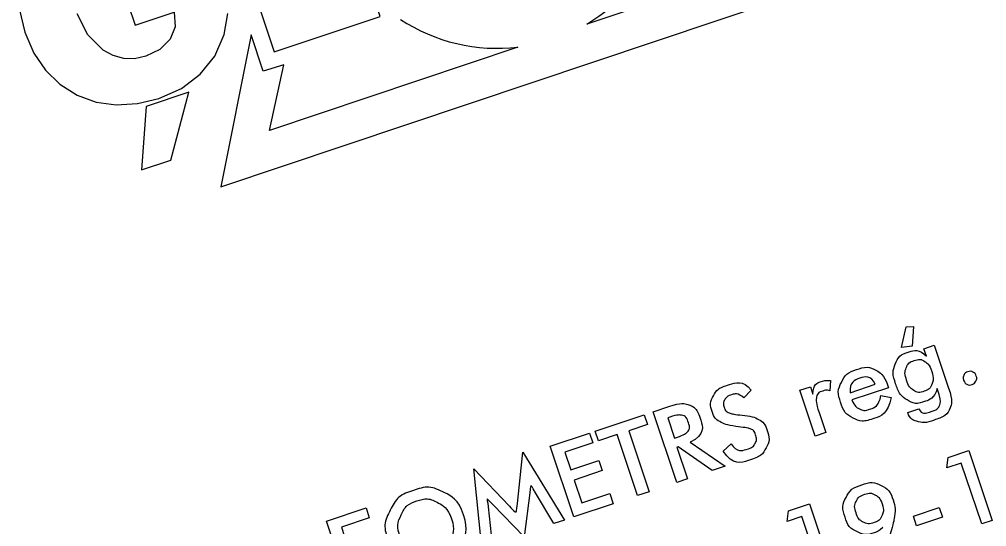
# Model space of a CAD drawing. Extents: x 469981 to 472086, y 246785 to 247785.
# Drawn here: x 472060.72 to 472071.19, y 247510.2 to 247515.69 of the extents above; entities that cross this region are included whole.
import ezdxf

# ---------------------------------------------------------------- set-up
doc = ezdxf.new("R2010")
doc.units = 0
doc.layers.add('RAMI_PLAN_####_TKST_#', color=7, linetype='Continuous')

msp = doc.modelspace()

# ---------------------------------------------------------------- linework, layer by layer
at = {"layer": 'RAMI_PLAN_####_TKST_#'}
for points in [[(472064.099, 247517.302), (472063.948, 247517.754), (472062.802, 247517.369), (472063.482, 247515.339), (472064.628, 247515.724), (472064.477, 247516.175), (472063.854, 247515.965), (472063.741, 247516.303), (472064.329, 247516.5), (472064.177, 247516.953), (472063.59, 247516.755), (472063.478, 247517.093)], [(472062.096, 247514.748), (472062.046, 247514.064), (472062.363, 247514.169), (472062.558, 247514.903)]]:
    msp.add_lwpolyline(points, close=True, dxfattribs=at)
for points in [[(472063.233, 247515.523), (472062.904, 247513.881), (472070.295, 247516.36), (472069.238, 247517.291), (472069.244, 247517.097), (472068.954, 247517.004), (472069.506, 247516.525), (472066.862, 247515.641)], [(472061.826, 247516.08), (472061.976, 247515.629), (472062.4, 247515.771), (472062.41, 247515.611), (472062.355, 247515.476), (472062.246, 247515.365), (472062.094, 247515.293), (472061.972, 247515.264), (472061.856, 247515.268), (472061.741, 247515.299), (472061.633, 247515.357), (472061.464, 247515.524), (472061.35, 247515.75)], [(472060.725, 247515.793), (472060.785, 247515.552), (472060.881, 247515.327), (472061.008, 247515.142), (472061.164, 247514.989), (472061.351, 247514.873), (472061.557, 247514.796), (472061.772, 247514.766), (472062.002, 247514.78), (472062.235, 247514.837), (472062.478, 247514.945), (472062.68, 247515.1), (472062.839, 247515.295), (472062.939, 247515.528), (472062.98, 247515.756)], [(472066.118, 247515.391), (472063.429, 247514.488), (472063.584, 247515.201), (472063.361, 247515.13), (472063.233, 247515.523)], [(472070.268, 247512.142), (472070.318, 247512.365), (472070.397, 247512.368), (472070.384, 247512.157), (472070.268, 247512.142)], [(472070.536, 247512.047), (472070.509, 247512.128), (472070.622, 247512.166), (472070.777, 247511.702)], [(472069.499, 247511.783), (472069.49, 247511.673)], [(472068.642, 247511.68), (472068.562, 247511.597)], [(472069.375, 247511.438), (472069.447, 247511.221), (472069.334, 247511.183), (472069.168, 247511.679), (472069.281, 247511.717), (472069.308, 247511.637)], [(472069.712, 247511.652), (472069.983, 247511.743)], [(472070.126, 247511.706), (472069.731, 247511.573)], [(472070.119, 247511.727), (472070.126, 247511.706)], [(472070.675, 247511.632), (472070.653, 247511.697)], [(472070.043, 247511.622), (472070.156, 247511.6)], [(472067.837, 247511.061), (472067.951, 247510.72), (472067.835, 247510.681), (472067.579, 247511.445), (472067.752, 247511.503)], [(472070.334, 247511.436), (472070.456, 247511.477)], [(472067.316, 247511.24), (472067.537, 247510.581), (472067.413, 247510.539), (472067.192, 247511.198), (472066.989, 247511.13), (472066.954, 247511.236), (472067.483, 247511.413), (472067.518, 247511.308), (472067.316, 247511.24)], [(472067.761, 247511.388), (472067.738, 247511.38), (472067.812, 247511.16)], [(472066.722, 247510.308), (472066.466, 247511.072), (472066.892, 247511.215), (472066.928, 247511.11), (472066.625, 247511.008), (472066.689, 247510.816), (472066.992, 247510.918), (472067.028, 247510.809), (472066.726, 247510.707), (472066.809, 247510.461), (472067.111, 247510.562), (472067.148, 247510.451), (472066.722, 247510.308)], [(472067.812, 247511.16), (472067.834, 247511.168)], [(472067.98, 247511.116), (472068.36, 247510.857), (472068.219, 247510.81), (472067.851, 247511.066), (472067.837, 247511.061)], [(472068.339, 247511.02), (472068.423, 247511.099)], [(472066.112, 247510.453), (472066.172, 247511.007), (472066.623, 247510.274), (472066.507, 247510.236), (472066.296, 247510.585)], [(472071.135, 247510.232), (472070.914, 247510.891), (472070.756, 247510.838), (472070.771, 247510.952), (472070.994, 247511.027), (472071.248, 247510.27), (472071.135, 247510.232)], [(472065.796, 247510.416), (472065.84, 247510.012), (472065.726, 247509.974), (472065.64, 247510.829), (472066.027, 247510.424)], [(472066.247, 247510.567), (472066.184, 247510.093), (472065.845, 247510.442)], [(472064.305, 247509.498), (472064.049, 247510.262), (472064.475, 247510.405), (472064.51, 247510.299), (472064.208, 247510.198), (472064.272, 247510.006), (472064.575, 247510.107), (472064.611, 247509.998), (472064.309, 247509.897), (472064.391, 247509.65), (472064.694, 247509.752), (472064.731, 247509.64), (472064.305, 247509.498)], [(472069.41, 247509.654), (472069.19, 247510.312), (472069.031, 247510.259), (472069.046, 247510.374), (472069.27, 247510.449), (472069.523, 247509.692), (472069.41, 247509.654)], [(472070.395, 247510.316), (472070.675, 247510.409), (472070.71, 247510.305), (472070.43, 247510.211), (472070.395, 247510.316)]]:
    msp.add_lwpolyline(points, dxfattribs=at)
for start, end in [(300.3965, 337.7753), (236.718, 276.6818)]:
    msp.add_arc((472065.895, 247517.289), 1.911, start, end, dxfattribs=at)
for points in [[(472070.653, 247511.697), (472070.621, 247511.592), (472070.518, 247511.557), (472070.414, 247511.522), (472070.329, 247511.573), (472070.245, 247511.624), (472070.203, 247511.75), (472070.163, 247511.869), (472070.2, 247511.962), (472070.238, 247512.056), (472070.336, 247512.089), (472070.462, 247512.131), (472070.536, 247512.047)], [(472070.594, 247511.883), (472070.569, 247511.96), (472070.518, 247511.99), (472070.468, 247512.021), (472070.404, 247511.999), (472070.34, 247511.978), (472070.318, 247511.921), (472070.296, 247511.865), (472070.322, 247511.787), (472070.349, 247511.708), (472070.399, 247511.677), (472070.449, 247511.646), (472070.513, 247511.668), (472070.573, 247511.688), (472070.596, 247511.746), (472070.62, 247511.806), (472070.594, 247511.883)], [(472070.156, 247511.6), (472070.123, 247511.425), (472069.958, 247511.369), (472069.839, 247511.33), (472069.744, 247511.378), (472069.649, 247511.427), (472069.608, 247511.549), (472069.569, 247511.665), (472069.617, 247511.764), (472069.664, 247511.863), (472069.779, 247511.902), (472069.899, 247511.942), (472069.988, 247511.896), (472070.078, 247511.85), (472070.119, 247511.727)], [(472070.939, 247511.786), (472070.93, 247511.815), (472070.943, 247511.842), (472070.956, 247511.869), (472070.984, 247511.879), (472071.013, 247511.888), (472071.04, 247511.874), (472071.067, 247511.861), (472071.076, 247511.832), (472071.086, 247511.803), (472071.072, 247511.777), (472071.059, 247511.751), (472071.03, 247511.741), (472071.002, 247511.731), (472070.975, 247511.744), (472070.949, 247511.757), (472070.939, 247511.786)], [(472068.423, 247511.099), (472068.486, 247511.004), (472068.606, 247511.044), (472068.662, 247511.062), (472068.684, 247511.104), (472068.706, 247511.146), (472068.688, 247511.197), (472068.672, 247511.247), (472068.624, 247511.264), (472068.604, 247511.271), (472068.509, 247511.283), (472068.377, 247511.301), (472068.32, 247511.329), (472068.247, 247511.365), (472068.22, 247511.446), (472068.189, 247511.539), (472068.233, 247511.618), (472068.276, 247511.698), (472068.38, 247511.732), (472068.554, 247511.791), (472068.642, 247511.68)], [(472069.308, 247511.637), (472069.312, 247511.745), (472069.398, 247511.774), (472069.446, 247511.79), (472069.499, 247511.783)], [(472069.983, 247511.743), (472069.934, 247511.847), (472069.813, 247511.807), (472069.703, 247511.77), (472069.712, 247511.652)], [(472069.49, 247511.673), (472069.455, 247511.684), (472069.414, 247511.67), (472069.356, 247511.651), (472069.347, 247511.594), (472069.34, 247511.542), (472069.375, 247511.438)], [(472070.777, 247511.702), (472070.825, 247511.56), (472070.79, 247511.482), (472070.754, 247511.4), (472070.613, 247511.353), (472070.509, 247511.318), (472070.434, 247511.342), (472070.359, 247511.365), (472070.334, 247511.436)], [(472068.562, 247511.597), (472068.494, 247511.652), (472068.426, 247511.629), (472068.375, 247511.612), (472068.355, 247511.576), (472068.334, 247511.54), (472068.349, 247511.496), (472068.365, 247511.446), (472068.416, 247511.429), (472068.443, 247511.419), (472068.539, 247511.409), (472068.662, 247511.395), (472068.72, 247511.363), (472068.786, 247511.327), (472068.812, 247511.249), (472068.848, 247511.141), (472068.802, 247511.054), (472068.756, 247510.967), (472068.639, 247510.927), (472068.437, 247510.86), (472068.339, 247511.02)], [(472069.731, 247511.573), (472069.759, 247511.505), (472069.809, 247511.478), (472069.859, 247511.452), (472069.92, 247511.472), (472070.024, 247511.507), (472070.043, 247511.622)], [(472070.456, 247511.477), (472070.483, 247511.413), (472070.584, 247511.447), (472070.66, 247511.472), (472070.68, 247511.517), (472070.698, 247511.559), (472070.675, 247511.632)], [(472067.752, 247511.503), (472067.887, 247511.548), (472067.956, 247511.524), (472068.049, 247511.491), (472068.086, 247511.381), (472068.148, 247511.196), (472067.98, 247511.116)], [(472067.834, 247511.168), (472067.924, 247511.198), (472067.951, 247511.227), (472067.984, 247511.262), (472067.963, 247511.327), (472067.94, 247511.395), (472067.891, 247511.407), (472067.849, 247511.417), (472067.761, 247511.388)], [(472065.53, 247510.331), (472065.586, 247510.164), (472065.505, 247510.008), (472065.423, 247509.85), (472065.256, 247509.793), (472065.086, 247509.737), (472064.928, 247509.813), (472064.769, 247509.89), (472064.713, 247510.057), (472064.657, 247510.225), (472064.737, 247510.382), (472064.816, 247510.538), (472064.987, 247510.595), (472065.157, 247510.652), (472065.315, 247510.575), (472065.474, 247510.498), (472065.53, 247510.331)], [(472066.296, 247510.585), (472066.296, 247510.585), (472066.247, 247510.685), (472066.255, 247510.629), (472066.247, 247510.567)], [(472070.066, 247510.194), (472070.025, 247510.154), (472069.974, 247510.137), (472069.873, 247510.103), (472069.783, 247510.149), (472069.693, 247510.195), (472069.657, 247510.304), (472069.617, 247510.422), (472069.667, 247510.519), (472069.718, 247510.616), (472069.84, 247510.656), (472069.954, 247510.695), (472070.047, 247510.648), (472070.14, 247510.601), (472070.178, 247510.487), (472070.207, 247510.401), (472070.187, 247510.287), (472070.176, 247510.224), (472070.124, 247510.05)], [(472070.058, 247510.448), (472070.035, 247510.516), (472069.982, 247510.546), (472069.932, 247510.574), (472069.871, 247510.553), (472069.803, 247510.531), (472069.777, 247510.476), (472069.751, 247510.422), (472069.775, 247510.353), (472069.799, 247510.281), (472069.851, 247510.253), (472069.903, 247510.224), (472069.971, 247510.247), (472070.032, 247510.268), (472070.057, 247510.324), (472070.081, 247510.38), (472070.058, 247510.448)], [(472065.4, 247510.287), (472065.36, 247510.406), (472065.251, 247510.463), (472065.141, 247510.519), (472065.026, 247510.48), (472064.91, 247510.442), (472064.856, 247510.331), (472064.802, 247510.22), (472064.842, 247510.1), (472064.882, 247509.981), (472064.992, 247509.926), (472065.101, 247509.87), (472065.217, 247509.909), (472065.332, 247509.947), (472065.386, 247510.058), (472065.44, 247510.169), (472065.4, 247510.287)], [(472065.845, 247510.442), (472065.803, 247510.484), (472065.775, 247510.527), (472065.789, 247510.477), (472065.796, 247510.416)], [(472066.027, 247510.424), (472066.044, 247510.406), (472066.103, 247510.334), (472066.104, 247510.373), (472066.112, 247510.453)]]:
    msp.add_open_spline(points, degree=3, dxfattribs=at)

doc.saveas('drawing.dxf')
